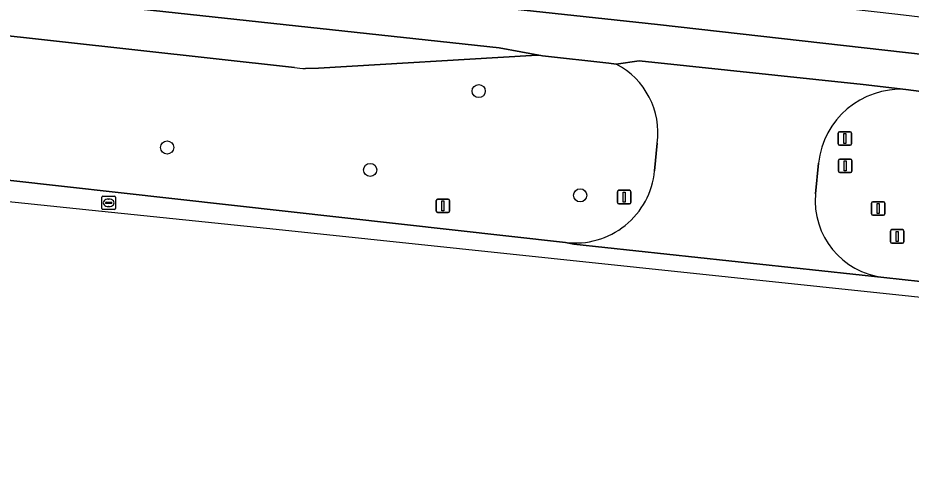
# Model space of a CAD drawing. Extents: x 162026 to 163502, y 387295 to 388169.
# Drawn here: x 162136.1 to 162202.4, y 387397 to 387430.9 of the extents above; entities that cross this region are included whole.
import ezdxf

# ---------------------------------------------------------------- set-up
doc = ezdxf.new("R2010")
doc.units = 0
for name, color, linetype in [('IMGEO_Boom', 7, 'Continuous'), ('IMGEO_Rijbaan_lokaal_gesloten', 7, 'Continuous'), ('IMGEO_Rioolput', 7, 'Continuous'), ('IMGEO_Verkeersbordpaal', 7, 'Continuous'), ('IMGEO_Verkeerseiland_groen', 7, 'Continuous'), ('IMGEO_Vlaggenmast', 7, 'Continuous')]:
    doc.layers.add(name, color=color, linetype=linetype)

msp = doc.modelspace()

# ---------------------------------------------------------------- linework, layer by layer
at = {"layer": 'IMGEO_Boom'}
for centre in [(162170.278, 387425.453), (162147.138, 387421.259), (162162.223, 387419.589), (162177.816, 387417.702)]:
    msp.add_circle(centre, 0.489, dxfattribs=at)
at = {"layer": 'IMGEO_Rijbaan_lokaal_gesloten'}
for points in [[(162210.565, 387430.071), (162206.617, 387430.521), (162201.414, 387431.138), (162183.608, 387433.186), (162116.314, 387440.645), (162098.953, 387442.66), (162098.932, 387442.459), (162098.611, 387439.619), (162102.254, 387439.258), (162114.714, 387437.842), (162183.549, 387430.393), (162220.386, 387426.232), (162277.847, 387419.821), (162298.401, 387417.501)], [(162298.401, 387417.501), (162277.847, 387419.821), (162220.386, 387426.232), (162183.549, 387430.393), (162114.714, 387437.842)], [(162098.279, 387436.685), (162097.943, 387433.715), (162156.599, 387427.2)], [(162175.009, 387428.07), (162171.793, 387428.67), (162111.502, 387435.204), (162101.89, 387436.231), (162098.279, 387436.685)], [(162111.502, 387435.204), (162171.793, 387428.67), (162175.009, 387428.07), (162179.938, 387427.529), (162180.481, 387427.447), (162182.204, 387427.695), (162198.842, 387425.939), (162201.988, 387425.577), (162205.981, 387425.06), (162206.042, 387425.054), (162210.004, 387424.649), (162281.393, 387416.628), (162286.334, 387415.81), (162323.247, 387408.629), (162323.614, 387413.252), (162313.176, 387416.238)], [(162157.415, 387427.135), (162158.384, 387427.164), (162174.198, 387428.086)], [(162201.988, 387425.577), (162198.842, 387425.939), (162182.204, 387427.695), (162180.481, 387427.447)], [(162096.771, 387421.253), (162141.573, 387416.6), (162155.241, 387415.181), (162202.411, 387410.194), (162236.962, 387406.541), (162321.901, 387396.97), (162322.126, 387398.89), (162278.96, 387402.864), (162208.341, 387410.68), (162204.454, 387411.152), (162200.361, 387411.584), (162177.353, 387414.082), (162176.732, 387414.2), (162106.28, 387422.081)], [(162183.544, 387421.582), (162183.343, 387419.511)], [(162195.291, 387417.82), (162195.509, 387420.092)], [(162176.732, 387414.2), (162177.353, 387414.082), (162200.361, 387411.584)]]:
    msp.add_lwpolyline(points, dxfattribs=at)
for centre, radius, start, end in [((162174.537, 387424.7), 3.403, 82.02423, 95.71531), ((162157.34, 387431.35), 4.215, 259.8737, 271.01753), ((162177.862, 387422.347), 5.733, 352.33091, 62.82078), ((162201.63, 387419.43), 6.157, 86.67087, 173.83038), ((162177.451, 387420.076), 5.919, 263.02671, 354.52716), ((162201.029, 387417.306), 5.761, 174.8846, 263.33908)]:
    msp.add_arc(centre, radius, start, end, dxfattribs=at)
at = {"layer": 'IMGEO_Rioolput'}
for p, q in [((162142.301, 387416.717), (162142.301, 387417.569)), ((162142.376, 387417.643), (162143.228, 387417.643)), ((162142.56, 387417.137), (162142.56, 387417.149)), ((162142.998, 387417.1), (162142.6, 387417.1)), ((162142.603, 387417.186), (162143.001, 387417.186)), ((162142.789, 387417.423), (162142.814, 387417.423)), ((162143.044, 387417.149), (162143.044, 387417.137)), ((162143.302, 387417.569), (162143.302, 387416.717)), ((162143.228, 387416.643), (162142.376, 387416.643)), ((162142.812, 387416.863), (162142.787, 387416.863))]:
    msp.add_line(p, q, dxfattribs=at)
for points in [[(162142.301, 387416.717), (162142.301, 387417.569)], [(162142.376, 387417.643), (162143.228, 387417.643)], [(162143.302, 387417.569), (162143.302, 387416.717)], [(162143.228, 387416.643), (162142.376, 387416.643)]]:
    msp.add_lwpolyline(points, dxfattribs=at)
for centre, radius, start, end in [((162142.378, 387417.567), 0.0765, 91.55205, 178.44795), ((162142.378, 387417.567), 0.0765, 91.55205, 178.44795), ((162142.6, 387417.146), 0.0403, 85.87752, 175.75265), ((162142.597, 387417.136), 0.0366, 178.93798, 274.71019), ((162143.001, 387417.143), 0.043, 264.86636, 352.45326), ((162143.005, 387417.148), 0.0386, 1.73085, 96.63898), ((162143.226, 387417.567), 0.0765, 1.55205, 88.44795), ((162143.226, 387417.567), 0.0765, 1.55205, 88.44795), ((162142.378, 387416.719), 0.0765, 181.55205, 268.44795), ((162142.378, 387416.719), 0.0765, 181.55205, 268.44795), ((162143.226, 387416.719), 0.0765, 271.55205, 358.44795), ((162143.226, 387416.719), 0.0765, 271.55205, 358.44795)]:
    msp.add_arc(centre, radius, start, end, dxfattribs=at)
for centre, major_axis, ratio, start_param, end_param in [((162142.788, 387417.143), (-0.387, 0.002), 0.722429, 4.712389, 7.853982), ((162142.813, 387417.143), (-0.39, 0.002), 0.717154, 1.570796, 4.712389)]:
    msp.add_ellipse(centre, major_axis=major_axis, ratio=ratio, start_param=start_param, end_param=end_param, dxfattribs=at)
at = {"layer": 'IMGEO_Verkeersbordpaal'}
for p, q in [((162197.081, 387422.43), (162197.871, 387422.43)), ((162197.871, 387422.43), (162197.081, 387422.43)), ((162196.981, 387421.53), (162196.981, 387422.33)), ((162196.981, 387422.33), (162196.981, 387421.53)), ((162197.971, 387422.33), (162197.971, 387421.53)), ((162197.971, 387421.53), (162197.971, 387422.33)), ((162197.871, 387421.43), (162197.081, 387421.43)), ((162197.081, 387421.43), (162197.871, 387421.43)), ((162180.59, 387417.173), (162180.59, 387417.973)), ((162180.59, 387417.973), (162180.59, 387417.173)), ((162180.69, 387418.073), (162181.48, 387418.073)), ((162181.48, 387418.073), (162180.69, 387418.073)), ((162181.58, 387417.973), (162181.58, 387417.173)), ((162181.58, 387417.173), (162181.58, 387417.973)), ((162167.131, 387416.523), (162167.131, 387417.323)), ((162167.131, 387417.323), (162167.131, 387416.523)), ((162167.231, 387417.423), (162168.021, 387417.423)), ((162168.021, 387417.423), (162167.231, 387417.423)), ((162168.121, 387417.323), (162168.121, 387416.523)), ((162168.121, 387416.523), (162168.121, 387417.323)), ((162181.48, 387417.073), (162180.69, 387417.073)), ((162180.69, 387417.073), (162181.48, 387417.073)), ((162168.021, 387416.423), (162167.231, 387416.423)), ((162167.231, 387416.423), (162168.021, 387416.423))]:
    msp.add_line(p, q, dxfattribs=at)
for points in [[(162197.401, 387422.305), (162197.551, 387422.305), (162197.551, 387421.555), (162197.401, 387421.555), (162197.401, 387422.305)], [(162181.01, 387417.948), (162181.16, 387417.948), (162181.16, 387417.198), (162181.01, 387417.198), (162181.01, 387417.948)], [(162167.551, 387417.298), (162167.701, 387417.298), (162167.701, 387416.548), (162167.551, 387416.548), (162167.551, 387417.298)]]:
    msp.add_lwpolyline(points, dxfattribs=at)
for centre, start, end in [((162197.081, 387422.33), 90, 180), ((162197.081, 387422.33), 90, 180), ((162197.871, 387422.33), 0, 90), ((162197.871, 387422.33), 360, 90), ((162197.081, 387421.53), 180, 270), ((162197.081, 387421.53), 180, 270), ((162197.871, 387421.53), 270, 0), ((162197.871, 387421.53), 270, 0), ((162180.69, 387417.973), 90, 180), ((162180.69, 387417.973), 90, 180), ((162181.48, 387417.973), 0, 90), ((162181.48, 387417.973), 360, 90), ((162167.231, 387417.323), 90, 180), ((162167.231, 387417.323), 90, 180), ((162168.021, 387417.323), 0, 90), ((162168.021, 387417.323), 360, 90), ((162180.69, 387417.173), 180, 270), ((162180.69, 387417.173), 180, 270), ((162181.48, 387417.173), 270, 0), ((162181.48, 387417.173), 270, 0), ((162167.231, 387416.523), 180, 270), ((162167.231, 387416.523), 180, 270), ((162168.021, 387416.523), 270, 0), ((162168.021, 387416.523), 270, 0)]:
    msp.add_arc(centre, 0.1, start, end, dxfattribs=at)
at = {"layer": 'IMGEO_Verkeerseiland_groen'}
for points in [[(162156.599, 387427.2), (162097.943, 387433.715)], [(162174.198, 387428.086), (162158.384, 387427.164), (162157.415, 387427.135)], [(162180.481, 387427.447), (162179.938, 387427.529), (162175.009, 387428.07)], [(162206.042, 387425.054), (162205.981, 387425.06), (162201.988, 387425.577)], [(162106.28, 387422.081), (162176.732, 387414.2)], [(162183.343, 387419.511), (162183.544, 387421.582)], [(162195.509, 387420.092), (162195.291, 387417.82)], [(162200.361, 387411.584), (162204.454, 387411.152)]]:
    msp.add_lwpolyline(points, dxfattribs=at)
for centre, radius, start, end in [((162174.537, 387424.7), 3.403, 82.02423, 95.71531), ((162157.34, 387431.35), 4.215, 259.8737, 271.01753), ((162177.862, 387422.347), 5.733, 352.33091, 62.82078), ((162201.63, 387419.43), 6.157, 86.67087, 173.83038), ((162177.451, 387420.076), 5.919, 263.02671, 354.52716), ((162201.029, 387417.306), 5.761, 174.8846, 263.33908)]:
    msp.add_arc(centre, radius, start, end, dxfattribs=at)
at = {"layer": 'IMGEO_Vlaggenmast'}
for p, q in [((162197.004, 387419.493), (162197.004, 387420.293)), ((162197.004, 387420.293), (162197.004, 387419.493)), ((162197.104, 387420.393), (162197.894, 387420.393)), ((162197.894, 387420.393), (162197.104, 387420.393)), ((162197.994, 387420.293), (162197.994, 387419.493)), ((162197.994, 387419.493), (162197.994, 387420.293)), ((162197.894, 387419.393), (162197.104, 387419.393)), ((162197.104, 387419.393), (162197.894, 387419.393)), ((162199.443, 387416.315), (162199.443, 387417.115)), ((162199.443, 387417.115), (162199.443, 387416.315)), ((162199.543, 387417.215), (162200.333, 387417.215)), ((162200.333, 387417.215), (162199.543, 387417.215)), ((162200.433, 387417.115), (162200.433, 387416.315)), ((162200.433, 387416.315), (162200.433, 387417.115)), ((162200.333, 387416.215), (162199.543, 387416.215)), ((162199.543, 387416.215), (162200.333, 387416.215)), ((162200.961, 387415.149), (162201.751, 387415.149)), ((162201.751, 387415.149), (162200.961, 387415.149)), ((162200.861, 387414.249), (162200.861, 387415.049)), ((162200.861, 387415.049), (162200.861, 387414.249)), ((162201.851, 387415.049), (162201.851, 387414.249)), ((162201.851, 387414.249), (162201.851, 387415.049)), ((162201.751, 387414.149), (162200.961, 387414.149)), ((162200.961, 387414.149), (162201.751, 387414.149))]:
    msp.add_line(p, q, dxfattribs=at)
for points in [[(162197.424, 387420.268), (162197.574, 387420.268), (162197.574, 387419.518), (162197.424, 387419.518), (162197.424, 387420.268)], [(162199.863, 387417.09), (162200.013, 387417.09), (162200.013, 387416.34), (162199.863, 387416.34), (162199.863, 387417.09)], [(162201.281, 387415.024), (162201.431, 387415.024), (162201.431, 387414.274), (162201.281, 387414.274), (162201.281, 387415.024)]]:
    msp.add_lwpolyline(points, dxfattribs=at)
for centre, start, end in [((162197.104, 387420.293), 90, 180), ((162197.104, 387420.293), 90, 180), ((162197.894, 387420.293), 0, 90), ((162197.894, 387420.293), 360, 90), ((162197.104, 387419.493), 180, 270), ((162197.104, 387419.493), 180, 270), ((162197.894, 387419.493), 270, 0), ((162197.894, 387419.493), 270, 0), ((162199.543, 387417.115), 90, 180), ((162199.543, 387417.115), 90, 180), ((162200.333, 387417.115), 0, 90), ((162200.333, 387417.115), 360, 90), ((162199.543, 387416.315), 180, 270), ((162199.543, 387416.315), 180, 270), ((162200.333, 387416.315), 270, 0), ((162200.333, 387416.315), 270, 0), ((162200.961, 387415.049), 90, 180), ((162200.961, 387415.049), 90, 180), ((162201.751, 387415.049), 0, 90), ((162201.751, 387415.049), 360, 90), ((162200.961, 387414.249), 180, 270), ((162200.961, 387414.249), 180, 270), ((162201.751, 387414.249), 270, 0), ((162201.751, 387414.249), 270, 0)]:
    msp.add_arc(centre, 0.1, start, end, dxfattribs=at)

doc.saveas('drawing.dxf')
